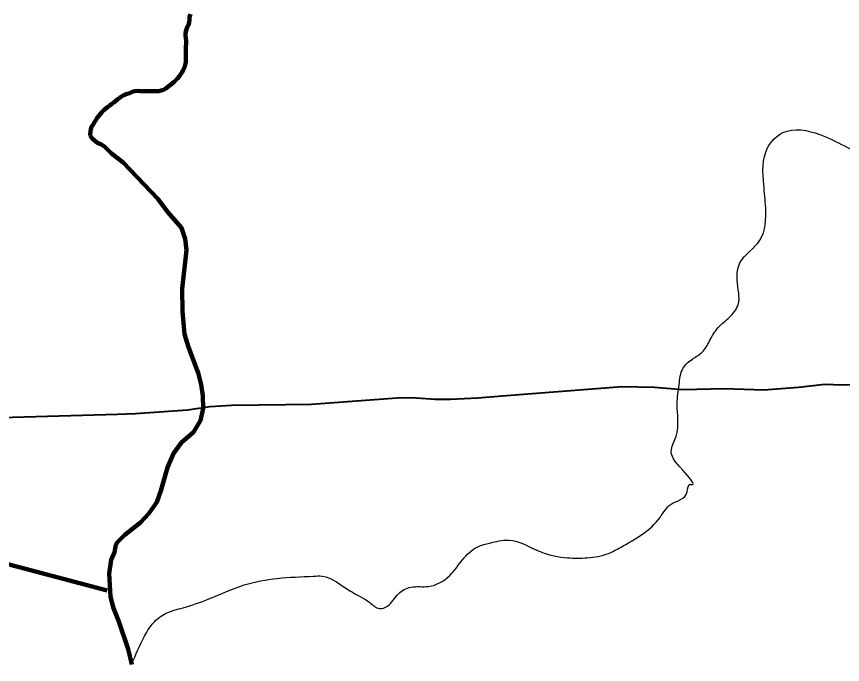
# Model space of a CAD drawing. Extents: x 553962 to 842807, y 8883888 to 9032388.
# Drawn here: x 737754 to 742094, y 8959904 to 8963311 of the extents above; entities that cross this region are included whole.
import ezdxf

# ---------------------------------------------------------------- set-up
doc = ezdxf.new("R2010")
doc.units = 0
doc.header["$LTSCALE"] = 20
for name, color, linetype, lineweight in [('12', 7, 'Continuous', 25), ('24', 7, 'Continuous', 25), ('53', 7, 'Continuous', 106), ('9', 7, 'Continuous', 90)]:
    doc.layers.add(name, color=color, linetype=linetype, lineweight=lineweight)

msp = doc.modelspace()

# ---------------------------------------------------------------- linework, layer by layer
at = {"layer": '12', "lineweight": 40}
for points in [[(739168.75, 8961271.6), (739303.43, 8961273.27), (739754.46, 8961306.83), (739829.03, 8961307.15), (739953.38, 8961299.02), (740034.8, 8961298.85), (740177.74, 8961306.88), (740305.34, 8961315.89), (740936, 8961365.41)], [(740936, 8961365.41), (741106.03, 8961363.05), (741255.15, 8961350.49), (741473.58, 8961354.72), (741680.7, 8961348.67), (741862.57, 8961361.45), (742000.8, 8961377.52), (742091.75, 8961374.13), (742371.4, 8961382.86)], [(738285.52, 8961221), (738379.32, 8961223.76), (738652.37, 8961242.42), (738771.92, 8961259.91), (738884.45, 8961268.07), (739168.75, 8961271.6)], [(735620.81, 8961178.72), (735731.47, 8961178.65), (735939.14, 8961184.67), (736086.36, 8961182.84), (736197.06, 8961189.1), (736304, 8961187.6), (736462.5, 8961200.24), (736543.42, 8961202.13), (736665.09, 8961195.82), (736768.25, 8961197.31), (737022.4, 8961176.73), (737121.76, 8961176.47), (737224.94, 8961184.42), (737328.09, 8961184.85), (737486.64, 8961197.57), (738285.52, 8961221)]]:
    msp.add_lwpolyline(points, dxfattribs=at)
at = {"layer": '24', "lineweight": 53}
for points in [[(738668.42, 8963323.44), (738664.09, 8963308.95), (738663.28, 8963295.02), (738662.21, 8963279.87), (738657.67, 8963267.81), (738650.93, 8963255.05), (738645.1, 8963238.28), (738642.6, 8963224.97), (738642.65, 8963211.64), (738643.55, 8963198.41), (738645.05, 8963184.32), (738644.93, 8963167.84), (738644.73, 8963154.02), (738644.53, 8963140.2), (738644.34, 8963126.74), (738644.15, 8963113.77), (738643.95, 8963099.83), (738643.86, 8963085.04), (738643.65, 8963070.86), (738641.14, 8963056.58), (738636.7, 8963043.43), (738630.08, 8963030.18), (738624.09, 8963018.75), (738615.89, 8963006.13), (738608.22, 8962995.92), (738600.43, 8962985.85), (738591.79, 8962976.51), (738581.95, 8962967.3), (738572.24, 8962958.71), (738561.8, 8962950.24), (738558.83, 8962947.93)], [(738558.83, 8962947.93), (738550.01, 8962941.06), (738538.36, 8962933.1), (738526.98, 8962926.71), (738514.41, 8962922.03), (738501.13, 8962918.33), (738486.93, 8962918.52), (738472.97, 8962918.71), (738459.98, 8962918.89), (738446.51, 8962919.07), (738431.95, 8962919.27), (738417.14, 8962919.47), (738403.43, 8962919.66), (738390.81, 8962919.83), (738376.72, 8962919.54), (738362.22, 8962915.37), (738348.89, 8962908.88), (738336.58, 8962905.29), (738322.3, 8962900.15), (738311.41, 8962893.87), (738298.43, 8962886.17), (738287.37, 8962877.23), (738276.68, 8962868.04), (738265.63, 8962859.46), (738255.08, 8962851.84), (738244.28, 8962843.62), (738234.1, 8962836.24), (738223.41, 8962827.3), (738213.34, 8962819.07), (738204.34, 8962809.37), (738195.7, 8962799.42), (738187.06, 8962789.72), (738177.91, 8962778.2), (738170.82, 8962766.18), (738163.86, 8962755.24), (738156.54, 8962744.06), (738149.07, 8962731.31), (738145.25, 8962719.12), (738142.76, 8962705.93), (738141.8, 8962690.31), (738141.73, 8962685.46)], [(738141.73, 8962685.46), (738152.54, 8962669.59), (738181.88, 8962645.53), (738197.14, 8962640.83), (738217.12, 8962627.09), (738251, 8962593.23), (738314.89, 8962542.87), (738496.69, 8962353.38), (738550.22, 8962283.03), (738620.56, 8962200.25), (738640.58, 8962142.37), (738646.98, 8962082.81), (738624.47, 8961879.23), (738626.59, 8961759.88), (738636.45, 8961640.51), (738657.15, 8961572.52), (738708.16, 8961436.98), (738723.94, 8961377.18), (738733.93, 8961317.49), (738734.22, 8961249.73), (738720.89, 8961186.24), (738683.6, 8961126.14), (738620.81, 8961070.69), (738578.44, 8961013.81), (738548.1, 8960940.09), (738513.22, 8960816.62), (738491.68, 8960757.36), (738449.61, 8960697.35), (738406.12, 8960651.37), (738323.16, 8960586.22), (738283.93, 8960545.54), (738277.03, 8960532.84), (738268.55, 8960495.41), (738251.05, 8960454.07), (738241.8, 8960382.67)], [(738241.8, 8960382.67), (738247.36, 8960259.36), (738263.47, 8960199.66), (738292.08, 8960130.83), (738340.42, 8959985), (738360.64, 8959903.92)]]:
    msp.add_lwpolyline(points, dxfattribs=at)
at = {"layer": '24'}
msp.add_spline([(738367.69, 8959924.38), (738437.17, 8960071.14), (738471.91, 8960121.35), (738537.53, 8960171.56), (738630.16, 8960202.46), (738765.26, 8960248.81), (738950.53, 8960322.19), (739124.23, 8960356.96), (739313.36, 8960368.54), (739359.68, 8960368.54), (739506.35, 8960291.3), (739610.57, 8960229.5), (739660.75, 8960198.6), (739703.2, 8960210.19), (739761.1, 8960275.85), (739826.72, 8960310.61), (739919.36, 8960314.47), (740031.29, 8960372.4), (740096.91, 8960453.51), (740177.97, 8960523.03), (740239.72, 8960542.35), (740340.08, 8960557.8), (740509.91, 8960496), (740648.87, 8960465.1), (740753.08, 8960465.1), (740865.02, 8960488.27), (740926.78, 8960519.17), (741135.21, 8960677.53), (741193.11, 8960747.05), (741278.03, 8960812.71), (741293.46, 8960851.33), (741300.45, 8960850.1), (741255.47, 8960925.12), (741195.49, 8961035.16), (741220.48, 8961105.18), (741225.48, 8961275.23), (741235.47, 8961375.26), (741255.47, 8961460.29), (741305.45, 8961510.3), (741355.43, 8961545.31), (741395.42, 8961605.33), (741440.41, 8961675.35), (741500.39, 8961730.37), (741545.37, 8961795.39), (741540.37, 8961925.43), (741555.37, 8962015.45), (741660.33, 8962135.49), (741690.32, 8962305.54), (741680.33, 8962425.58), (741700.32, 8962620.63), (741780.29, 8962700.66), (741975.23, 8962690.66), (742105.18, 8962630.64), (742195.15, 8962590.63), (742275.13, 8962580.62), (742390.09, 8962640.64), (742520.05, 8962655.64), (742769.96, 8962605.63), (742989.89, 8962550.61), (743104.85, 8962540.61), (743324.78, 8962590.63), (743524.71, 8962640.64), (743664.66, 8962635.64), (743774.63, 8962635.64), (743904.58, 8962675.65), (744079.53, 8962775.68), (744274.46, 8962990.74), (744539.37, 8963385.86), (744659.33, 8963580.92), (744879.26, 8963705.96), (745084.19, 8963785.98), (745299.12, 8963800.99), (745444.07, 8963831), (745664, 8963901.02), (745943.9, 8964026.06), (746173.82, 8964201.11), (746393.75, 8964276.13), (746543.7, 8964266.13), (746708.64, 8964376.16), (746898.58, 8964536.21), (747118.5, 8964656.25), (747248.46, 8964676.25), (747398.41, 8964766.28), (747428.4, 8964831.3), (747488.38, 8964891.32), (747623.34, 8964991.35), (747863.26, 8965106.38), (747993.21, 8965146.4), (748133.17, 8965221.42), (748228.13, 8965321.45), (748358.09, 8965451.49)], degree=3, dxfattribs=at)
at = {"layer": '53'}
for points in [[(738668.42, 8963323.44), (738664.09, 8963308.95), (738663.28, 8963295.02), (738662.21, 8963279.87), (738657.67, 8963267.81), (738650.93, 8963255.05), (738645.1, 8963238.28), (738642.6, 8963224.97), (738642.65, 8963211.64), (738643.55, 8963198.41), (738645.05, 8963184.32), (738644.93, 8963167.84), (738644.73, 8963154.02), (738644.53, 8963140.2), (738644.34, 8963126.74), (738644.15, 8963113.77), (738643.95, 8963099.83), (738643.86, 8963085.04), (738643.65, 8963070.86), (738641.14, 8963056.58), (738636.7, 8963043.43), (738630.08, 8963030.18), (738624.09, 8963018.75), (738615.89, 8963006.13), (738608.22, 8962995.92), (738600.43, 8962985.85), (738591.79, 8962976.51), (738581.95, 8962967.3), (738572.24, 8962958.71), (738561.8, 8962950.24), (738558.83, 8962947.93)], [(738558.83, 8962947.93), (738550.01, 8962941.06), (738538.36, 8962933.1), (738526.98, 8962926.71), (738514.41, 8962922.03), (738501.13, 8962918.33), (738486.93, 8962918.52), (738472.97, 8962918.71), (738459.98, 8962918.89), (738446.51, 8962919.07), (738431.95, 8962919.27), (738417.14, 8962919.47), (738403.43, 8962919.66), (738390.81, 8962919.83), (738376.72, 8962919.54), (738362.22, 8962915.37), (738348.89, 8962908.88), (738336.58, 8962905.29), (738322.3, 8962900.15), (738311.41, 8962893.87), (738298.43, 8962886.17), (738287.37, 8962877.23), (738276.68, 8962868.04), (738265.63, 8962859.46), (738255.08, 8962851.84), (738244.28, 8962843.62), (738234.1, 8962836.24), (738223.41, 8962827.3), (738213.34, 8962819.07), (738204.34, 8962809.37), (738195.7, 8962799.42), (738187.06, 8962789.72), (738177.91, 8962778.2), (738170.82, 8962766.18), (738163.86, 8962755.24), (738156.54, 8962744.06), (738149.07, 8962731.31), (738145.25, 8962719.12), (738142.76, 8962705.93), (738141.8, 8962690.31), (738141.73, 8962685.46)], [(738141.73, 8962685.46), (738152.54, 8962669.59), (738181.88, 8962645.53), (738197.14, 8962640.83), (738217.12, 8962627.09), (738251, 8962593.23), (738314.89, 8962542.87), (738496.69, 8962353.38), (738550.22, 8962283.03), (738620.56, 8962200.25), (738640.58, 8962142.37), (738646.98, 8962082.81), (738624.47, 8961879.23), (738626.59, 8961759.88), (738636.45, 8961640.51), (738657.15, 8961572.52), (738708.16, 8961436.98), (738723.94, 8961377.18), (738733.93, 8961317.49), (738734.22, 8961249.73), (738720.89, 8961186.24), (738683.6, 8961126.14), (738620.81, 8961070.69), (738578.44, 8961013.81), (738548.1, 8960940.09), (738513.22, 8960816.62), (738491.68, 8960757.36), (738449.61, 8960697.35), (738406.12, 8960651.37), (738323.16, 8960586.22), (738283.93, 8960545.54), (738277.03, 8960532.84), (738268.55, 8960495.41), (738251.05, 8960454.07), (738241.8, 8960382.67)], [(738241.8, 8960382.67), (738247.36, 8960259.36), (738263.47, 8960199.66), (738292.08, 8960130.83), (738340.42, 8959985), (738360.64, 8959903.92)]]:
    msp.add_lwpolyline(points, dxfattribs=at)
at = {"layer": '9'}
msp.add_line((738230.17, 8960292.86), (727062.75, 8963254.11), dxfattribs=at)
for points in [[(738668.42, 8963323.44), (738664.09, 8963308.95), (738663.28, 8963295.02), (738662.21, 8963279.87), (738657.67, 8963267.81), (738650.93, 8963255.05), (738645.1, 8963238.28), (738642.6, 8963224.97), (738642.65, 8963211.64), (738643.55, 8963198.41), (738645.05, 8963184.32), (738644.93, 8963167.84), (738644.73, 8963154.02), (738644.53, 8963140.2), (738644.34, 8963126.74), (738644.15, 8963113.77), (738643.95, 8963099.83), (738643.86, 8963085.04), (738643.65, 8963070.86), (738641.14, 8963056.58), (738636.7, 8963043.43), (738630.08, 8963030.18), (738624.09, 8963018.75), (738615.89, 8963006.13), (738608.22, 8962995.92), (738600.43, 8962985.85), (738591.79, 8962976.51), (738581.95, 8962967.3), (738572.24, 8962958.71), (738561.8, 8962950.24), (738558.83, 8962947.93)], [(738558.83, 8962947.93), (738550.01, 8962941.06), (738538.36, 8962933.1), (738526.98, 8962926.71), (738514.41, 8962922.03), (738501.13, 8962918.33), (738486.93, 8962918.52), (738472.97, 8962918.71), (738459.98, 8962918.89), (738446.51, 8962919.07), (738431.95, 8962919.27), (738417.14, 8962919.47), (738403.43, 8962919.66), (738390.81, 8962919.83), (738376.72, 8962919.54), (738362.22, 8962915.37), (738348.89, 8962908.88), (738336.58, 8962905.29), (738322.3, 8962900.15), (738311.41, 8962893.87), (738298.43, 8962886.17), (738287.37, 8962877.23), (738276.68, 8962868.04), (738265.63, 8962859.46), (738255.08, 8962851.84), (738244.28, 8962843.62), (738234.1, 8962836.24), (738223.41, 8962827.3), (738213.34, 8962819.07), (738204.34, 8962809.37), (738195.7, 8962799.42), (738187.06, 8962789.72), (738177.91, 8962778.2), (738170.82, 8962766.18), (738163.86, 8962755.24), (738156.54, 8962744.06), (738149.07, 8962731.31), (738145.25, 8962719.12), (738142.76, 8962705.93), (738141.8, 8962690.31), (738141.73, 8962685.46)], [(738141.73, 8962685.46), (738152.54, 8962669.59), (738181.88, 8962645.53), (738197.14, 8962640.83), (738217.12, 8962627.09), (738251, 8962593.23), (738314.89, 8962542.87), (738496.69, 8962353.38), (738550.22, 8962283.03), (738620.56, 8962200.25), (738640.58, 8962142.37), (738646.98, 8962082.81), (738624.47, 8961879.23), (738626.59, 8961759.88), (738636.45, 8961640.51), (738657.15, 8961572.52), (738708.16, 8961436.98), (738723.94, 8961377.18), (738733.93, 8961317.49), (738734.22, 8961249.73), (738720.89, 8961186.24), (738683.6, 8961126.14), (738620.81, 8961070.69), (738578.44, 8961013.81), (738548.1, 8960940.09), (738513.22, 8960816.62), (738491.68, 8960757.36), (738449.61, 8960697.35), (738406.12, 8960651.37), (738323.16, 8960586.22), (738283.93, 8960545.54), (738277.03, 8960532.84), (738268.55, 8960495.41), (738251.05, 8960454.07), (738241.8, 8960382.67)], [(738241.8, 8960382.67), (738247.36, 8960259.36), (738263.47, 8960199.66), (738292.08, 8960130.83), (738340.42, 8959985), (738360.64, 8959903.92)], [(738245.82, 8960293.57), (738247.36, 8960259.36), (738263.47, 8960199.66), (738292.08, 8960130.83), (738340.42, 8959985), (738360.64, 8959903.92)]]:
    msp.add_lwpolyline(points, dxfattribs=at)

doc.saveas('drawing.dxf')
